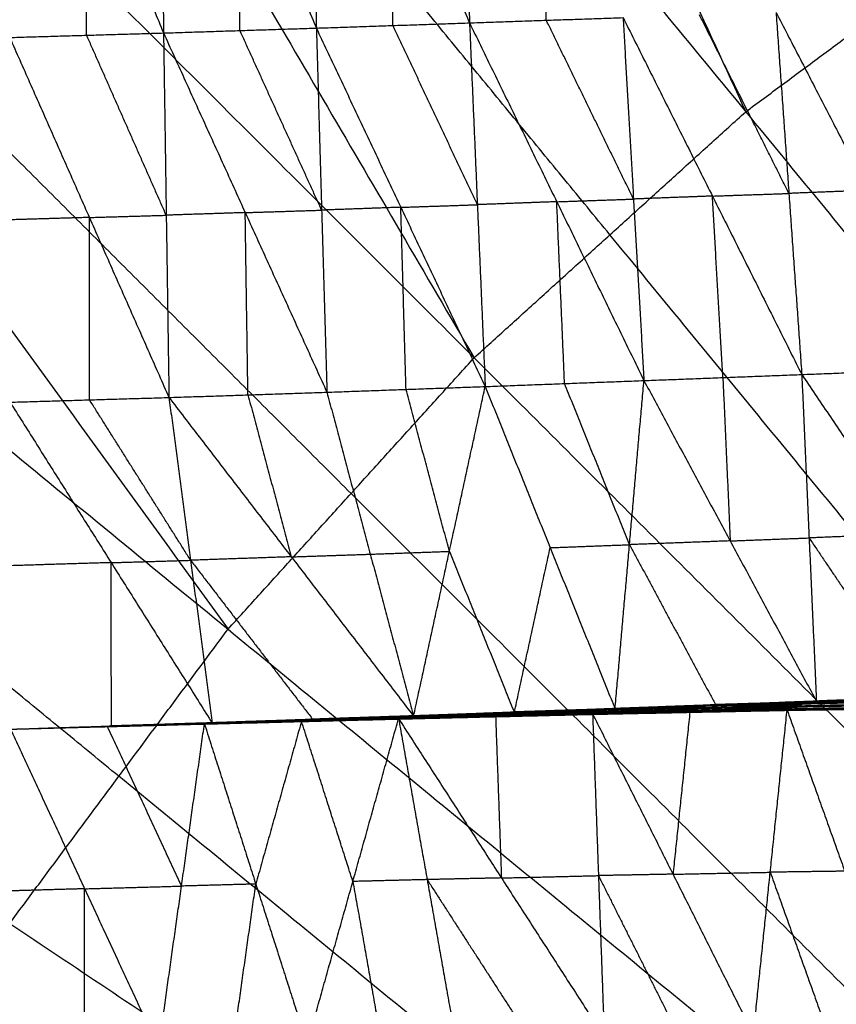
# Model space of a CAD drawing. Header units: millimetres. Extents: x -106 to 110, y -96 to 120.
# Tile 730 of 1020: x -20.27 to -14.44, y 26.19 to 33.22. Entities that reach past the tile are written whole.
import ezdxf

# ---------------------------------------------------------------- set-up
doc = ezdxf.new("R2010")
doc.units = ezdxf.units.MM
doc.header["$MEASUREMENT"] = 0
doc.layers.add('Default', color=7, linetype='Continuous', true_color=0x000000)

msp = doc.modelspace()

# ---------------------------------------------------------------- linework, layer by layer
at = {"layer": 'Default'}
for points in [[(-22.0265, 47.6429, 3.8092), (-18.5585, 40.1014, 3.779), (-15.0905, 32.5599, 3.7488)], [(-25.4096, 45.1337, 3.8092), (-21.2192, 37.9685, 3.779), (-17.0287, 30.8032, 3.7488)], [(-25.4096, 45.1337, 3.8092), (-20.2501, 38.8468, 3.779), (-15.0905, 32.5599, 3.7488)], [(-28.5306, 42.3051, 3.8092), (-23.658, 35.5851, 3.779), (-18.7854, 28.865, 3.7488)], [(-28.5306, 42.3051, 3.8092), (-22.7796, 36.5541, 3.779), (-17.0287, 30.8032, 3.7488)], [(-31.3592, 39.1841, 3.8092), (-25.0723, 34.0246, 3.779), (-18.7854, 28.865, 3.7488)], [(-16.0596, 31.6815, 3.7488), (-18.6394, 34.825, 3.7639), (-21.2192, 37.9685, 3.779)], [(-17.1342, 35.8851, -3.1133), (-17.098, 34.5397, -2.9642), (-17.0618, 33.1944, -2.815)], [(-20.344, 35.7892, -3.1014), (-19.7949, 34.4558, -2.9534), (-19.2458, 33.1224, -2.8054)], [(-19.2711, 35.8201, -3.1018), (-19.2585, 34.4713, -2.9536), (-19.2458, 33.1224, -2.8054)], [(-19.2711, 35.8201, -3.1018), (-18.713, 34.4888, -2.9556), (-18.155, 33.1574, -2.8095)], [(-18.2036, 35.8524, -3.1065), (-18.1793, 34.5049, -2.958), (-18.155, 33.1574, -2.8095)], [(-18.2036, 35.8524, -3.1065), (-17.6327, 34.5234, -2.9608), (-17.0618, 33.1944, -2.815)], [(-17.907, 29.8341, 3.7488), (-20.7825, 32.7096, 3.7639), (-23.658, 35.5851, 3.779)], [(-17.6084, 33.1759, -2.8123), (-17.6206, 33.8497, -2.8865), (-17.6327, 34.5234, -2.9608)], [(-16.5139, 33.2133, -2.8176), (-16.532, 33.886, -2.8921), (-16.5501, 34.5587, -2.9667)], [(-19.7945, 33.1064, -2.8052), (-19.7947, 33.7811, -2.8793), (-19.7949, 34.4558, -2.9534)], [(-18.7004, 33.1399, -2.8075), (-18.7067, 33.8144, -2.8816), (-18.713, 34.4888, -2.9556)], [(-15.0905, 32.5599, 3.7488), (-14.04, 33.339, 3.7488), (-12.9895, 34.1181, 3.7488)], [(-14.8741, 33.2698, -2.823), (-14.7823, 31.9767, -2.3244), (-14.6906, 30.6836, -1.8259)], [(-14.8741, 33.2698, -2.823), (-14.2173, 31.9987, -2.3231), (-13.5605, 30.7276, -1.8233)], [(-18.155, 33.1574, -2.8095), (-17.6084, 33.1759, -2.8123), (-17.0618, 33.1944, -2.815)], [(-17.0618, 33.1944, -2.815), (-16.5139, 33.2133, -2.8176), (-15.9661, 33.2323, -2.8201)], [(-17.0618, 33.1944, -2.815), (-17.0058, 31.8962, -2.3191), (-16.9499, 30.5979, -1.8232)], [(-17.0618, 33.1944, -2.815), (-16.4393, 31.9175, -2.3203), (-15.8169, 30.6405, -1.8255)], [(-15.8915, 31.9364, -2.3228), (-16.2027, 32.5749, -2.5702), (-16.5139, 33.2133, -2.8176)], [(-15.9661, 33.2323, -2.8201), (-15.8915, 31.9364, -2.3228), (-15.8169, 30.6405, -1.8255)], [(-15.9661, 33.2323, -2.8201), (-15.3283, 31.9579, -2.323), (-14.6906, 30.6836, -1.8259)], [(-14.7823, 31.9767, -2.3244), (-15.1012, 32.6139, -2.573), (-15.4201, 33.251, -2.8215)], [(-20.3432, 33.0903, -2.805), (-19.7945, 33.1064, -2.8052), (-19.2458, 33.1224, -2.8054)], [(-19.2458, 33.1224, -2.8054), (-18.7004, 33.1399, -2.8075), (-18.155, 33.1574, -2.8095)], [(-19.2458, 33.1224, -2.8054), (-19.2264, 31.821, -2.3114), (-19.2069, 30.5196, -1.8174)], [(-19.2458, 33.1224, -2.8054), (-18.6627, 31.8398, -2.3128), (-18.0795, 30.5572, -1.8201)], [(-18.1173, 31.8573, -2.3148), (-18.4088, 32.4986, -2.5611), (-18.7004, 33.1399, -2.8075)], [(-18.155, 33.1574, -2.8095), (-18.1173, 31.8573, -2.3148), (-18.0795, 30.5572, -1.8201)], [(-18.155, 33.1574, -2.8095), (-17.5525, 31.8777, -2.3164), (-16.9499, 30.5979, -1.8232)], [(-17.0058, 31.8962, -2.3191), (-17.3071, 32.536, -2.5657), (-17.6084, 33.1759, -2.8123)], [(-20.3432, 33.0903, -2.805), (-19.7751, 31.805, -2.3112), (-19.2069, 30.5196, -1.8174)], [(-19.2264, 31.821, -2.3114), (-19.5105, 32.4637, -2.5583), (-19.7945, 33.1064, -2.8052)], [(-19.5645, 27.8145, 3.7488), (-22.7079, 30.3943, 3.7639), (-25.8514, 32.9741, 3.779)], [(-17.0287, 30.8032, 3.7488), (-16.0596, 31.6815, 3.7488), (-15.0905, 32.5599, 3.7488)], [(-15.0905, 32.5599, 3.7488), (-6.6357, 22.2576, 3.7354), (1.8192, 11.9553, 3.7219)], [(-14.2173, 31.9987, -2.3231), (-14.4998, 31.9877, -2.3238), (-14.7823, 31.9767, -2.3244)], [(-16.4393, 31.9175, -2.3203), (-16.1654, 31.9269, -2.3215), (-15.8915, 31.9364, -2.3228)], [(-15.3283, 31.9579, -2.323), (-15.6099, 31.9472, -2.3229), (-15.8915, 31.9364, -2.3228)], [(-15.3283, 31.9579, -2.323), (-15.0553, 31.9673, -2.3237), (-14.7823, 31.9767, -2.3244)], [(-15.2537, 30.662, -1.8257), (-15.291, 31.31, -2.0744), (-15.3283, 31.9579, -2.323)], [(-18.6627, 31.8398, -2.3128), (-18.39, 31.8486, -2.3138), (-18.1173, 31.8573, -2.3148)], [(-17.5525, 31.8777, -2.3164), (-17.8349, 31.8675, -2.3156), (-18.1173, 31.8573, -2.3148)], [(-17.5525, 31.8777, -2.3164), (-17.2791, 31.8869, -2.3177), (-17.0058, 31.8962, -2.3191)], [(-17.5147, 30.5776, -1.8216), (-17.5336, 31.2276, -2.069), (-17.5525, 31.8777, -2.3164)], [(-16.4393, 31.9175, -2.3203), (-16.7226, 31.9068, -2.3197), (-17.0058, 31.8962, -2.3191)], [(-16.3834, 30.6192, -1.8243), (-16.4114, 31.2683, -2.0723), (-16.4393, 31.9175, -2.3203)], [(-19.7751, 31.805, -2.3112), (-20.0586, 31.7965, -2.3109), (-20.3421, 31.7881, -2.3106)], [(-19.7751, 31.805, -2.3112), (-19.5007, 31.813, -2.3113), (-19.2264, 31.821, -2.3114)], [(-19.774, 30.5028, -1.8168), (-19.7745, 31.1539, -2.064), (-19.7751, 31.805, -2.3112)], [(-18.6627, 31.8398, -2.3128), (-18.9445, 31.8304, -2.3121), (-19.2264, 31.821, -2.3114)], [(-18.6432, 30.5384, -1.8187), (-18.653, 31.1891, -2.0658), (-18.6627, 31.8398, -2.3128)], [(-7.6048, 21.3793, 3.7354), (-11.8322, 26.5304, 3.7421), (-16.0596, 31.6815, 3.7488)], [(-18.7854, 28.865, 3.7488), (-17.907, 29.8341, 3.7488), (-17.0287, 30.8032, 3.7488)], [(-17.0287, 30.8032, 3.7488), (-7.6048, 21.3793, 3.7354), (1.8192, 11.9553, 3.7219)], [(-14.6906, 30.6836, -1.8259), (-14.1255, 30.7056, -1.8246), (-13.5605, 30.7276, -1.8233)], [(-15.8169, 30.6405, -1.8255), (-15.2537, 30.662, -1.8257), (-14.6906, 30.6836, -1.8259)], [(-15.2537, 30.662, -1.8257), (-15.2275, 30.0787, -1.3654), (-15.2014, 29.4954, -0.9051)], [(-14.6906, 30.6836, -1.8259), (-14.6382, 29.5169, -0.9053), (-14.5859, 28.3503, 0.0153)], [(-14.6906, 30.6836, -1.8259), (-13.9215, 29.5446, -0.9061), (-13.1524, 28.4057, 0.0137)], [(-18.0795, 30.5572, -1.8201), (-17.5147, 30.5776, -1.8216), (-16.9499, 30.5979, -1.8232)], [(-17.4607, 28.2441, 0.019), (-17.2053, 29.421, -0.9021), (-16.9499, 30.5979, -1.8232)], [(-16.9499, 30.5979, -1.8232), (-16.3834, 30.6192, -1.8243), (-15.8169, 30.6405, -1.8255)], [(-16.9499, 30.5979, -1.8232), (-16.4864, 29.4473, -0.9031), (-16.023, 28.2967, 0.017)], [(-15.9199, 29.4686, -0.9042), (-16.1516, 30.0439, -1.3643), (-16.3834, 30.6192, -1.8243)], [(-16.023, 28.2967, 0.017), (-15.9199, 29.4686, -0.9042), (-15.8169, 30.6405, -1.8255)], [(-15.8169, 30.6405, -1.8255), (-15.2014, 29.4954, -0.9051), (-14.5859, 28.3503, 0.0153)], [(-20.341, 30.4859, -1.8163), (-19.774, 30.5028, -1.8168), (-19.2069, 30.5196, -1.8174)], [(-19.2069, 30.5196, -1.8174), (-18.6432, 30.5384, -1.8187), (-18.0795, 30.5572, -1.8201)], [(-19.2069, 30.5196, -1.8174), (-19.0525, 29.3572, -0.8981), (-18.8982, 28.1947, 0.0212)], [(-19.2069, 30.5196, -1.8174), (-18.3338, 29.3818, -0.8992), (-17.4607, 28.2441, 0.019)], [(-18.6432, 30.5384, -1.8187), (-18.4885, 29.9601, -1.359), (-18.3338, 29.3818, -0.8992)], [(-18.0795, 30.5572, -1.8201), (-17.7701, 29.4006, -0.9005), (-17.4607, 28.2441, 0.019)], [(-17.2053, 29.421, -0.9021), (-17.36, 29.9993, -1.3619), (-17.5147, 30.5776, -1.8216)], [(-20.341, 30.4859, -1.8163), (-19.6196, 29.3403, -0.8975), (-18.8982, 28.1947, 0.0212)], [(-19.0525, 29.3572, -0.8981), (-19.4133, 29.93, -1.3574), (-19.774, 30.5028, -1.8168)], [(-8.4831, 20.4102, 3.7354), (-13.1951, 25.1222, 3.7421), (-17.907, 29.8341, 3.7488)], [(-13.9215, 29.5446, -0.9061), (-14.2798, 29.5308, -0.9057), (-14.6382, 29.5169, -0.9053)], [(-16.4864, 29.4473, -0.9031), (-16.2032, 29.4579, -0.9037), (-15.9199, 29.4686, -0.9042)], [(-15.2014, 29.4954, -0.9051), (-15.5606, 29.482, -0.9047), (-15.9199, 29.4686, -0.9042)], [(-15.9199, 29.4686, -0.9042), (-15.6122, 28.896, -0.444), (-15.3044, 28.3235, 0.0161)], [(-15.2014, 29.4954, -0.9051), (-14.9198, 29.5062, -0.9052), (-14.6382, 29.5169, -0.9053)], [(-14.6382, 29.5169, -0.9053), (-14.2537, 28.9475, -0.4454), (-13.8691, 28.378, 0.0145)], [(-18.3338, 29.3818, -0.8992), (-18.0519, 29.3912, -0.8999), (-17.7701, 29.4006, -0.9005)], [(-17.7701, 29.4006, -0.9005), (-17.4877, 29.4108, -0.9013), (-17.2053, 29.421, -0.9021)], [(-17.2053, 29.421, -0.9021), (-16.9735, 28.8457, -0.442), (-16.7418, 28.2704, 0.018)], [(-16.7418, 28.2704, 0.018), (-16.6141, 28.8588, -0.4425), (-16.4864, 29.4473, -0.9031)], [(-19.6196, 29.3403, -0.8975), (-19.9794, 29.3293, -0.897), (-20.3391, 29.3183, -0.8965)], [(-19.6196, 29.3403, -0.8975), (-19.3361, 29.3487, -0.8978), (-19.0525, 29.3572, -0.8981)], [(-19.6177, 28.1727, 0.0222), (-19.6186, 28.7565, -0.4377), (-19.6196, 29.3403, -0.8975)], [(-18.3338, 29.3818, -0.8992), (-18.6932, 29.3695, -0.8986), (-19.0525, 29.3572, -0.8981)], [(-19.0525, 29.3572, -0.8981), (-18.616, 28.7883, -0.439), (-18.1794, 28.2194, 0.0201)], [(-20.3436, 26.764, 3.7488), (-19.5645, 27.8145, 3.7488), (-18.7854, 28.865, 3.7488)], [(-18.7854, 28.865, 3.7488), (-8.4831, 20.4102, 3.7354), (1.8192, 11.9553, 3.7219)], [(-14.631, 28.3518, 0.0121), (-13.9186, 28.378, 0.0096), (-13.2061, 28.4042, 0.007)], [(-14.5859, 28.3503, 0.0153), (-13.8691, 28.378, 0.0145), (-13.1524, 28.4057, 0.0137)], [(-14.5859, 28.3503, 0.0153), (-13.896, 28.3773, 0.0111), (-13.2061, 28.4042, 0.007)], [(-16.0888, 28.2921, 0.0008), (-15.3804, 28.316, -0.0004), (-14.6721, 28.3398, -0.0015)], [(-16.0574, 28.2993, 0.0128), (-15.3442, 28.3255, 0.0125), (-14.631, 28.3518, 0.0121)], [(-16.0574, 28.2993, 0.0128), (-15.3647, 28.3195, 0.0057), (-14.6721, 28.3398, -0.0015)], [(-16.023, 28.2967, 0.017), (-15.327, 28.3242, 0.0146), (-14.631, 28.3518, 0.0121)], [(-16.023, 28.2967, 0.017), (-15.3044, 28.3235, 0.0161), (-14.5859, 28.3503, 0.0153)], [(-15.3647, 28.3195, 0.0057), (-15.0081, 28.3327, 0.0055), (-14.6515, 28.3458, 0.0053)], [(-14.6515, 28.3458, 0.0053), (-14.9979, 28.3357, 0.0089), (-15.3442, 28.3255, 0.0125)], [(-15.327, 28.3242, 0.0146), (-14.9677, 28.3377, 0.0141), (-14.6084, 28.3511, 0.0137)], [(-14.709, 28.3182, -0.0044), (-14.0041, 28.3362, -0.0091), (-13.2992, 28.3541, -0.0137)], [(-14.709, 28.3182, -0.0044), (-14.6906, 28.329, -0.003), (-14.6721, 28.3398, -0.0015)], [(-13.9856, 28.347, -0.0076), (-14.3381, 28.338, -0.0053), (-14.6906, 28.329, -0.003)], [(-14.6721, 28.3398, -0.0015), (-13.9636, 28.3625, -0.0059), (-13.2551, 28.3852, -0.0104)], [(-14.6721, 28.3398, -0.0015), (-13.9856, 28.347, -0.0076), (-13.2992, 28.3541, -0.0137)], [(-14.6721, 28.3398, -0.0015), (-14.6515, 28.3458, 0.0053), (-14.631, 28.3518, 0.0121)], [(-13.943, 28.3685, 0.0009), (-14.2973, 28.3572, 0.0031), (-14.6515, 28.3458, 0.0053)], [(-14.631, 28.3518, 0.0121), (-13.943, 28.3685, 0.0009), (-13.2551, 28.3852, -0.0104)], [(-14.631, 28.3518, 0.0121), (-14.6084, 28.3511, 0.0137), (-14.5859, 28.3503, 0.0153)], [(-14.6084, 28.3511, 0.0137), (-14.2635, 28.3645, 0.0116), (-13.9186, 28.378, 0.0096)], [(-13.896, 28.3773, 0.0111), (-14.2522, 28.3642, 0.0124), (-14.6084, 28.3511, 0.0137)], [(-17.5405, 28.2273, 0.0027), (-16.8413, 28.2458, 0.0023), (-16.1422, 28.2642, 0.0019)], [(-17.5236, 28.2351, -0.001), (-16.8203, 28.2564, -0.0016), (-16.1171, 28.2777, -0.0023)], [(-17.5236, 28.2351, -0.001), (-16.8329, 28.2497, 0.0005), (-16.1422, 28.2642, 0.0019)], [(-17.5046, 28.2435, 0.002), (-16.7967, 28.2678, 0.0014), (-16.0888, 28.2921, 0.0008)], [(-17.5046, 28.2435, 0.002), (-16.8108, 28.2606, -0.0001), (-16.1171, 28.2777, -0.0023)], [(-16.7862, 28.2696, 0.0067), (-17.1402, 28.2574, 0.007), (-17.4941, 28.2453, 0.0073)], [(-17.4836, 28.247, 0.0126), (-16.7705, 28.2731, 0.0127), (-16.0574, 28.2993, 0.0128)], [(-17.4836, 28.247, 0.0126), (-16.7862, 28.2696, 0.0067), (-16.0888, 28.2921, 0.0008)], [(-17.4721, 28.2455, 0.0158), (-17.1213, 28.2593, 0.0143), (-16.7705, 28.2731, 0.0127)], [(-16.759, 28.2717, 0.0159), (-17.1156, 28.2586, 0.0159), (-17.4721, 28.2455, 0.0158)], [(-17.4607, 28.2441, 0.019), (-16.759, 28.2717, 0.0159), (-16.0574, 28.2993, 0.0128)], [(-17.4607, 28.2441, 0.019), (-16.7418, 28.2704, 0.018), (-16.023, 28.2967, 0.017)], [(-16.8329, 28.2497, 0.0005), (-16.4812, 28.2603, 0.0002), (-16.1296, 28.2709, -0.0002)], [(-16.1296, 28.2709, -0.0002), (-16.475, 28.2637, -0.0009), (-16.8203, 28.2564, -0.0016)], [(-16.8108, 28.2606, -0.0001), (-16.4569, 28.2727, -0.0004), (-16.1029, 28.2849, -0.0007)], [(-16.1029, 28.2849, -0.0007), (-16.4498, 28.2763, 0.0003), (-16.7967, 28.2678, 0.0014)], [(-16.7967, 28.2678, 0.0014), (-16.7915, 28.2687, 0.0041), (-16.7862, 28.2696, 0.0067)], [(-16.7862, 28.2696, 0.0067), (-16.4296, 28.2826, 0.0068), (-16.0731, 28.2957, 0.0068)], [(-16.0731, 28.2957, 0.0068), (-16.4218, 28.2844, 0.0098), (-16.7705, 28.2731, 0.0127)], [(-16.759, 28.2717, 0.0159), (-16.3996, 28.2848, 0.0154), (-16.0402, 28.298, 0.0149)], [(-16.7418, 28.2704, 0.018), (-16.7504, 28.271, 0.017), (-16.759, 28.2717, 0.0159)], [(-16.1832, 28.2598, 0.0164), (-15.4891, 28.2739, 0.0155), (-14.7951, 28.288, 0.0146)], [(-16.1737, 28.2586, 0.0145), (-15.8314, 28.2663, 0.015), (-15.4891, 28.2739, 0.0155)], [(-15.4796, 28.2727, 0.0136), (-15.8267, 28.2657, 0.0141), (-16.1737, 28.2586, 0.0145)], [(-16.1642, 28.2575, 0.0127), (-15.4796, 28.2727, 0.0136), (-14.7951, 28.288, 0.0146)], [(-16.1642, 28.2575, 0.0127), (-15.4673, 28.272, 0.0125), (-14.7705, 28.2865, 0.0123)], [(-16.1642, 28.2575, 0.0127), (-16.1532, 28.2608, 0.0073), (-16.1422, 28.2642, 0.0019)], [(-15.4563, 28.2753, 0.0071), (-15.8048, 28.2681, 0.0072), (-16.1532, 28.2608, 0.0073)], [(-16.1422, 28.2642, 0.0019), (-15.442, 28.281, 0.0011), (-14.7418, 28.2978, 0.0003)], [(-16.1422, 28.2642, 0.0019), (-15.4563, 28.2753, 0.0071), (-14.7705, 28.2865, 0.0123)], [(-16.1422, 28.2642, 0.0019), (-16.1296, 28.2709, -0.0002), (-16.1171, 28.2777, -0.0023)], [(-15.4294, 28.2877, -0.001), (-15.7795, 28.2793, -0.0006), (-16.1296, 28.2709, -0.0002)], [(-16.1171, 28.2777, -0.0023), (-15.4131, 28.2979, -0.0033), (-14.709, 28.3182, -0.0044)], [(-16.1171, 28.2777, -0.0023), (-15.4294, 28.2877, -0.001), (-14.7418, 28.2978, 0.0003)], [(-16.1171, 28.2777, -0.0023), (-16.1029, 28.2849, -0.0007), (-16.0888, 28.2921, 0.0008)], [(-15.3989, 28.3051, -0.0018), (-15.7509, 28.295, -0.0013), (-16.1029, 28.2849, -0.0007)], [(-16.0888, 28.2921, 0.0008), (-15.3989, 28.3051, -0.0018), (-14.709, 28.3182, -0.0044)], [(-16.0888, 28.2921, 0.0008), (-16.0731, 28.2957, 0.0068), (-16.0574, 28.2993, 0.0128)], [(-15.3647, 28.3195, 0.0057), (-15.7189, 28.3076, 0.0062), (-16.0731, 28.2957, 0.0068)], [(-16.0574, 28.2993, 0.0128), (-16.0402, 28.298, 0.0149), (-16.023, 28.2967, 0.017)], [(-16.0402, 28.298, 0.0149), (-15.6922, 28.3118, 0.0137), (-15.3442, 28.3255, 0.0125)], [(-15.327, 28.3242, 0.0146), (-15.6836, 28.3111, 0.0148), (-16.0402, 28.298, 0.0149)], [(-15.4891, 28.2739, 0.0155), (-15.5493, 27.6947, -0.4629), (-15.6095, 27.1155, -0.9413)], [(-15.4796, 28.2727, 0.0136), (-15.1312, 28.28, 0.0135), (-14.7828, 28.2872, 0.0134)], [(-15.4673, 28.272, 0.0125), (-15.4735, 28.2723, 0.0131), (-15.4796, 28.2727, 0.0136)], [(-15.4673, 28.272, 0.0125), (-15.4618, 28.2737, 0.0098), (-15.4563, 28.2753, 0.0071)], [(-15.4563, 28.2753, 0.0071), (-15.1062, 28.2837, 0.0067), (-14.7561, 28.2921, 0.0063)], [(-14.7561, 28.2921, 0.0063), (-15.0991, 28.2866, 0.0037), (-15.442, 28.281, 0.0011)], [(-15.442, 28.281, 0.0011), (-15.4357, 28.2844, 0.0001), (-15.4294, 28.2877, -0.001)], [(-15.4294, 28.2877, -0.001), (-15.0774, 28.2979, -0.0015), (-14.7254, 28.308, -0.0021)], [(-14.7254, 28.308, -0.0021), (-15.0692, 28.303, -0.0027), (-15.4131, 28.2979, -0.0033)], [(-15.4131, 28.2979, -0.0033), (-15.406, 28.3015, -0.0026), (-15.3989, 28.3051, -0.0018)], [(-15.3989, 28.3051, -0.0018), (-15.0447, 28.3171, -0.0024), (-14.6906, 28.329, -0.003)], [(-14.6906, 28.329, -0.003), (-15.0355, 28.3225, -0.0017), (-15.3804, 28.316, -0.0004)], [(-15.3804, 28.316, -0.0004), (-15.3726, 28.3178, 0.0027), (-15.3647, 28.3195, 0.0057)], [(-15.3044, 28.3235, 0.0161), (-15.3157, 28.3239, 0.0154), (-15.327, 28.3242, 0.0146)], [(-15.0358, 25.9711, -1.8989), (-14.9155, 27.1296, -0.9422), (-14.7951, 28.288, 0.0146)], [(-14.7951, 28.288, 0.0146), (-14.0986, 28.2973, 0.0138), (-13.4021, 28.3067, 0.0129)], [(-14.7951, 28.288, 0.0146), (-14.7828, 28.2872, 0.0134), (-14.7705, 28.2865, 0.0123)], [(-14.7951, 28.288, 0.0146), (-14.3839, 27.137, -0.94), (-13.9727, 25.986, -1.8946)], [(-14.7828, 28.2872, 0.0134), (-14.4407, 28.2923, 0.0136), (-14.0986, 28.2973, 0.0138)], [(-14.0863, 28.2966, 0.0126), (-14.4345, 28.2919, 0.013), (-14.7828, 28.2872, 0.0134)], [(-14.7705, 28.2865, 0.0123), (-14.0715, 28.2969, 0.01), (-13.3726, 28.3072, 0.0076)], [(-14.7705, 28.2865, 0.0123), (-14.0863, 28.2966, 0.0126), (-13.4021, 28.3067, 0.0129)], [(-14.7705, 28.2865, 0.0123), (-14.7561, 28.2921, 0.0063), (-14.7418, 28.2978, 0.0003)], [(-14.0572, 28.3025, 0.004), (-14.4067, 28.2973, 0.0051), (-14.7561, 28.2921, 0.0063)], [(-14.7418, 28.2978, 0.0003), (-14.04, 28.3113, -0.0038), (-13.3383, 28.3249, -0.0078)], [(-14.7418, 28.2978, 0.0003), (-14.7254, 28.308, -0.0021), (-14.709, 28.3182, -0.0044)], [(-14.7418, 28.2978, 0.0003), (-14.0572, 28.3025, 0.004), (-13.3726, 28.3072, 0.0076)], [(-14.0237, 28.3215, -0.0061), (-14.3745, 28.3148, -0.0041), (-14.7254, 28.308, -0.0021)], [(-14.709, 28.3182, -0.0044), (-14.0237, 28.3215, -0.0061), (-13.3383, 28.3249, -0.0078)], [(-20.3372, 28.1511, 0.0234), (-19.6237, 28.1739, 0.0192), (-18.9102, 28.1967, 0.015)], [(-20.3372, 28.1511, 0.0234), (-19.6292, 28.1734, 0.0156), (-18.9213, 28.1956, 0.0078)], [(-20.3372, 28.1507, 0.0232), (-19.6177, 28.1727, 0.0222), (-18.8982, 28.1947, 0.0212)], [(-20.3372, 28.1511, 0.0234), (-19.6177, 28.1729, 0.0223), (-18.8982, 28.1947, 0.0212)], [(-19.6342, 28.1717, 0.0144), (-19.2802, 28.1828, 0.0105), (-18.9262, 28.1939, 0.0066)], [(-19.6292, 28.1734, 0.0156), (-19.2725, 28.1848, 0.0135), (-18.9157, 28.1962, 0.0114)], [(-18.9262, 28.1939, 0.0066), (-19.2777, 28.1836, 0.0111), (-19.6292, 28.1734, 0.0156)], [(-18.9157, 28.1962, 0.0114), (-19.2697, 28.185, 0.0153), (-19.6237, 28.1739, 0.0192)], [(-19.6237, 28.1739, 0.0192), (-19.264, 28.1848, 0.0187), (-18.9042, 28.1957, 0.0181)], [(-18.9539, 28.1894, 0.0204), (-18.2611, 28.2079, 0.0194), (-17.5683, 28.2264, 0.0183)], [(-18.9507, 28.1887, 0.0175), (-18.6059, 28.1983, 0.0184), (-18.2611, 28.2079, 0.0194)], [(-18.2579, 28.2072, 0.0165), (-18.6043, 28.198, 0.017), (-18.9507, 28.1887, 0.0175)], [(-18.9476, 28.1881, 0.0146), (-18.2579, 28.2072, 0.0165), (-17.5683, 28.2264, 0.0183)], [(-18.9476, 28.1881, 0.0146), (-18.2515, 28.206, 0.0135), (-17.5554, 28.224, 0.0123)], [(-18.2477, 28.2066, 0.0101), (-18.5957, 28.1976, 0.0107), (-18.9438, 28.1886, 0.0113)], [(-18.94, 28.1891, 0.0079), (-18.2402, 28.2082, 0.0053), (-17.5405, 28.2273, 0.0027)], [(-18.94, 28.1891, 0.0079), (-18.2477, 28.2066, 0.0101), (-17.5554, 28.224, 0.0123)], [(-18.2359, 28.2098, 0.0041), (-18.5857, 28.2002, 0.0054), (-18.9356, 28.1907, 0.0067)], [(-18.9312, 28.1922, 0.0055), (-18.2274, 28.2137, 0.0023), (-17.5236, 28.2351, -0.001)], [(-18.9312, 28.1922, 0.0055), (-18.2359, 28.2098, 0.0041), (-17.5405, 28.2273, 0.0027)], [(-18.9312, 28.1922, 0.0055), (-18.9262, 28.1939, 0.0066), (-18.9213, 28.1956, 0.0078)], [(-18.2224, 28.2154, 0.0034), (-18.5743, 28.2047, 0.005), (-18.9262, 28.1939, 0.0066)], [(-18.9213, 28.1956, 0.0078), (-18.2129, 28.2196, 0.0049), (-17.5046, 28.2435, 0.002)], [(-18.9213, 28.1956, 0.0078), (-18.2224, 28.2154, 0.0034), (-17.5236, 28.2351, -0.001)], [(-18.9213, 28.1956, 0.0078), (-18.9157, 28.1962, 0.0114), (-18.9102, 28.1967, 0.015)], [(-18.2074, 28.2201, 0.0085), (-18.5616, 28.2082, 0.01), (-18.9157, 28.1962, 0.0114)], [(-18.9102, 28.1967, 0.015), (-18.1969, 28.2219, 0.0138), (-17.4836, 28.247, 0.0126)], [(-18.9102, 28.1967, 0.015), (-18.2074, 28.2201, 0.0085), (-17.5046, 28.2435, 0.002)], [(-18.9102, 28.1967, 0.015), (-18.9042, 28.1957, 0.0181), (-18.8982, 28.1947, 0.0212)], [(-18.9042, 28.1957, 0.0181), (-18.5506, 28.2088, 0.016), (-18.1969, 28.2219, 0.0138)], [(-18.1909, 28.2209, 0.0169), (-18.5476, 28.2083, 0.0175), (-18.9042, 28.1957, 0.0181)], [(-18.8982, 28.1947, 0.0212), (-18.1909, 28.2209, 0.0169), (-17.4836, 28.247, 0.0126)], [(-18.8982, 28.1947, 0.0212), (-18.1794, 28.2194, 0.0201), (-17.4607, 28.2441, 0.019)], [(-18.2611, 28.2079, 0.0194), (-18.4242, 27.6265, -0.4593), (-18.5872, 27.0452, -0.9379)], [(-17.8944, 27.0637, -0.939), (-18.0778, 27.6358, -0.4598), (-18.2611, 28.2079, 0.0194)], [(-18.2579, 28.2072, 0.0165), (-17.9099, 28.2162, 0.0159), (-17.5618, 28.2252, 0.0153)], [(-18.2515, 28.206, 0.0135), (-18.2547, 28.2066, 0.015), (-18.2579, 28.2072, 0.0165)], [(-18.2515, 28.206, 0.0135), (-18.2496, 28.2063, 0.0118), (-18.2477, 28.2066, 0.0101)], [(-18.2477, 28.2066, 0.0101), (-17.8978, 28.2161, 0.0088), (-17.5479, 28.2256, 0.0075)], [(-17.5479, 28.2256, 0.0075), (-17.8941, 28.2169, 0.0064), (-18.2402, 28.2082, 0.0053)], [(-18.2402, 28.2082, 0.0053), (-18.238, 28.209, 0.0047), (-18.2359, 28.2098, 0.0041)], [(-18.2359, 28.2098, 0.0041), (-17.8839, 28.2205, 0.0025), (-17.532, 28.2312, 0.0008)], [(-17.532, 28.2312, 0.0008), (-17.8797, 28.2224, 0.0016), (-18.2274, 28.2137, 0.0023)], [(-18.2274, 28.2137, 0.0023), (-18.2249, 28.2145, 0.0028), (-18.2224, 28.2154, 0.0034)], [(-18.2224, 28.2154, 0.0034), (-17.8683, 28.2273, 0.002), (-17.5141, 28.2393, 0.0005)], [(-18.2205, 25.9009, -1.8962), (-17.8944, 27.0637, -0.939), (-17.5683, 28.2264, 0.0183)], [(-17.5141, 28.2393, 0.0005), (-17.8635, 28.2294, 0.0027), (-18.2129, 28.2196, 0.0049)], [(-18.2129, 28.2196, 0.0049), (-18.2102, 28.2198, 0.0067), (-18.2074, 28.2201, 0.0085)], [(-18.2074, 28.2201, 0.0085), (-17.8508, 28.2327, 0.0079), (-17.4941, 28.2453, 0.0073)], [(-17.4941, 28.2453, 0.0073), (-17.8455, 28.2336, 0.0106), (-18.1969, 28.2219, 0.0138)], [(-18.1909, 28.2209, 0.0169), (-17.8315, 28.2332, 0.0164), (-17.4721, 28.2455, 0.0158)], [(-18.1794, 28.2194, 0.0201), (-18.1852, 28.2201, 0.0185), (-18.1909, 28.2209, 0.0169)], [(-17.5683, 28.2264, 0.0183), (-16.8757, 28.2431, 0.0173), (-16.1832, 28.2598, 0.0164)], [(-17.5683, 28.2264, 0.0183), (-17.5618, 28.2252, 0.0153), (-17.5554, 28.224, 0.0123)], [(-17.5683, 28.2264, 0.0183), (-17.3644, 27.0769, -0.9402), (-17.1605, 25.9275, -1.8986)], [(-17.5683, 28.2264, 0.0183), (-16.8342, 27.0888, -0.9408), (-16.1001, 25.9511, -1.8998)], [(-17.5618, 28.2252, 0.0153), (-17.2188, 28.2342, 0.0163), (-16.8757, 28.2431, 0.0173)], [(-16.8693, 28.2419, 0.0143), (-17.2156, 28.2335, 0.0148), (-17.5618, 28.2252, 0.0153)], [(-17.5554, 28.224, 0.0123), (-16.8693, 28.2419, 0.0143), (-16.1832, 28.2598, 0.0164)], [(-17.5554, 28.224, 0.0123), (-16.8598, 28.2407, 0.0125), (-16.1642, 28.2575, 0.0127)], [(-17.5554, 28.224, 0.0123), (-17.5479, 28.2256, 0.0075), (-17.5405, 28.2273, 0.0027)], [(-16.8523, 28.2424, 0.0077), (-17.2001, 28.234, 0.0076), (-17.5479, 28.2256, 0.0075)], [(-17.5405, 28.2273, 0.0027), (-16.8523, 28.2424, 0.0077), (-16.1642, 28.2575, 0.0127)], [(-17.5405, 28.2273, 0.0027), (-17.532, 28.2312, 0.0008), (-17.5236, 28.2351, -0.001)], [(-16.8329, 28.2497, 0.0005), (-17.1825, 28.2404, 0.0007), (-17.532, 28.2312, 0.0008)], [(-17.5236, 28.2351, -0.001), (-17.5141, 28.2393, 0.0005), (-17.5046, 28.2435, 0.002)], [(-16.8108, 28.2606, -0.0001), (-17.1625, 28.25, 0.0002), (-17.5141, 28.2393, 0.0005)], [(-17.5046, 28.2435, 0.002), (-17.4941, 28.2453, 0.0073), (-17.4836, 28.247, 0.0126)], [(-17.4836, 28.247, 0.0126), (-17.4721, 28.2455, 0.0158), (-17.4607, 28.2441, 0.019)], [(-16.8757, 28.2431, 0.0173), (-16.855, 27.6659, -0.4617), (-16.8342, 27.0888, -0.9408)], [(-16.8693, 28.2419, 0.0143), (-16.5215, 28.2503, 0.0144), (-16.1737, 28.2586, 0.0145)], [(-16.8598, 28.2407, 0.0125), (-16.8645, 28.2413, 0.0134), (-16.8693, 28.2419, 0.0143)], [(-16.8598, 28.2407, 0.0125), (-16.8561, 28.2415, 0.0101), (-16.8523, 28.2424, 0.0077)], [(-16.8523, 28.2424, 0.0077), (-16.5028, 28.2516, 0.0075), (-16.1532, 28.2608, 0.0073)], [(-16.1532, 28.2608, 0.0073), (-16.4973, 28.2533, 0.0048), (-16.8413, 28.2458, 0.0023)], [(-16.8413, 28.2458, 0.0023), (-16.8371, 28.2477, 0.0014), (-16.8329, 28.2497, 0.0005)], [(-16.8203, 28.2564, -0.0016), (-16.8156, 28.2585, -0.0009), (-16.8108, 28.2606, -0.0001)], [(-16.1832, 28.2598, 0.0164), (-16.1737, 28.2586, 0.0145), (-16.1642, 28.2575, 0.0127)], [(-16.1832, 28.2598, 0.0164), (-16.1417, 27.1055, -0.9417), (-16.1001, 25.9511, -1.8998)], [(-16.1832, 28.2598, 0.0164), (-15.6095, 27.1155, -0.9413), (-15.0358, 25.9711, -1.8989)], [(-20.3372, 28.1511, 0.0234), (-19.6342, 28.1717, 0.0144), (-18.9312, 28.1922, 0.0055)], [(-20.3372, 28.1507, 0.0232), (-19.6456, 28.1701, 0.0218), (-18.9539, 28.1894, 0.0204)], [(-20.3372, 28.1511, 0.0234), (-19.6456, 28.1703, 0.0219), (-18.9539, 28.1894, 0.0204)], [(-20.3372, 28.1511, 0.0234), (-19.6386, 28.1701, 0.0157), (-18.94, 28.1891, 0.0079)], [(-20.3372, 28.1511, 0.0234), (-19.6424, 28.1696, 0.019), (-18.9476, 28.1881, 0.0146)], [(-20.3372, 28.1507, 0.0232), (-19.8089, 27.0114, -0.9353), (-19.2806, 25.8722, -1.8939)], [(-19.6456, 28.1703, 0.0219), (-19.2982, 28.1795, 0.0197), (-18.9507, 28.1887, 0.0175)], [(-19.6424, 28.1696, 0.019), (-19.644, 28.1699, 0.0205), (-19.6456, 28.1703, 0.0219)], [(-19.1173, 27.0308, -0.9367), (-19.3814, 27.6004, -0.4574), (-19.6456, 28.1701, 0.0218)], [(-19.6424, 28.1696, 0.019), (-19.2931, 28.1791, 0.0151), (-18.9438, 28.1886, 0.0113)], [(-19.6386, 28.1701, 0.0157), (-19.2871, 28.1804, 0.0112), (-18.9356, 28.1907, 0.0067)], [(-18.9438, 28.1886, 0.0113), (-19.2912, 28.1794, 0.0135), (-19.6386, 28.1701, 0.0157)], [(-18.9356, 28.1907, 0.0067), (-19.2849, 28.1812, 0.0106), (-19.6342, 28.1717, 0.0144)], [(-19.6177, 28.1729, 0.0223), (-19.6207, 28.1734, 0.0208), (-19.6237, 28.1739, 0.0192)], [(-19.2806, 25.8722, -1.8939), (-19.1173, 27.0308, -0.9367), (-18.9539, 28.1894, 0.0204)], [(-18.9539, 28.1894, 0.0204), (-18.9507, 28.1887, 0.0175), (-18.9476, 28.1881, 0.0146)], [(-18.9539, 28.1894, 0.0204), (-18.5872, 27.0452, -0.9379), (-18.2205, 25.9009, -1.8962)], [(-18.9476, 28.1881, 0.0146), (-18.9438, 28.1886, 0.0113), (-18.94, 28.1891, 0.0079)], [(-18.94, 28.1891, 0.0079), (-18.9356, 28.1907, 0.0067), (-18.9312, 28.1922, 0.0055)], [(-9.2622, 19.3597, 3.7354), (-14.4133, 23.5871, 3.7421), (-19.5645, 27.8145, 3.7488)], [(-17.3644, 27.0769, -0.9402), (-17.6294, 27.0703, -0.9396), (-17.8944, 27.0637, -0.939)], [(-16.8342, 27.0888, -0.9408), (-17.0993, 27.0829, -0.9405), (-17.3644, 27.0769, -0.9402)], [(-17.3644, 27.0769, -0.9402), (-16.9973, 26.5081, -1.4197), (-16.6303, 25.9393, -1.8992)], [(-16.8342, 27.0888, -0.9408), (-16.4879, 27.0971, -0.9413), (-16.1417, 27.1055, -0.9417)], [(-15.6095, 27.1155, -0.9413), (-15.8756, 27.1105, -0.9415), (-16.1417, 27.1055, -0.9417)], [(-16.1417, 27.1055, -0.9417), (-15.8548, 26.5333, -1.4205), (-15.568, 25.9611, -1.8994)], [(-15.6095, 27.1155, -0.9413), (-15.2625, 27.1225, -0.9417), (-14.9155, 27.1296, -0.9422)], [(-14.3839, 27.137, -0.94), (-14.6497, 27.1333, -0.9411), (-14.9155, 27.1296, -0.9422)], [(-14.9155, 27.1296, -0.9422), (-14.7098, 26.5541, -1.4195), (-14.5042, 25.9786, -1.8968)], [(-19.8089, 27.0114, -0.9353), (-20.0741, 27.0039, -0.935), (-20.3393, 26.9963, -0.9348)], [(-19.8111, 25.8571, -1.8933), (-19.81, 26.4343, -1.4143), (-19.8089, 27.0114, -0.9353)], [(-19.8089, 27.0114, -0.9353), (-19.4631, 27.0211, -0.936), (-19.1173, 27.0308, -0.9367)], [(-18.5872, 27.0452, -0.9379), (-18.8522, 27.038, -0.9373), (-19.1173, 27.0308, -0.9367)], [(-18.7506, 25.8865, -1.8951), (-18.6689, 26.4659, -1.4165), (-18.5872, 27.0452, -0.9379)], [(-17.8944, 27.0637, -0.939), (-17.7924, 26.4889, -1.4182), (-17.6905, 25.9142, -1.8974)], [(-20.3436, 26.764, 3.7488), (-9.2622, 19.3597, 3.7354), (1.8192, 11.9553, 3.7219)]]:
    msp.add_open_spline(points, degree=2, dxfattribs=at)

doc.saveas('drawing.dxf')
